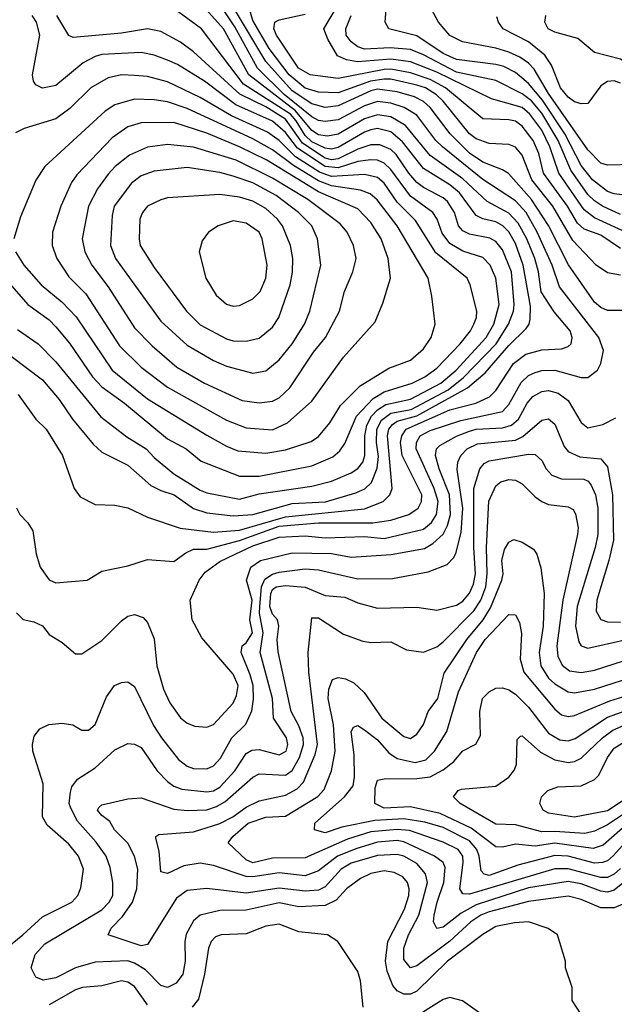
# Model space of a CAD drawing. Header units: inches. Extents: x 1793389 to 1900389, y 320802 to 470796.
# Tile 410 of 656: x 1846980 to 1848791, y 432759 to 435758. Entities that reach past the tile are written whole.
import ezdxf

# ---------------------------------------------------------------- set-up
doc = ezdxf.new("R2010")
doc.units = ezdxf.units.IN
doc.header["$MEASUREMENT"] = 0
doc.layers.add('B8443', color=7, linetype='Continuous')

msp = doc.modelspace()

# ---------------------------------------------------------------- linework, layer by layer
at = {"layer": 'B8443', "color": 2}
for points, elevation in [([(1846970.6, 433950.6), (1846990.9, 433930.9), (1847023.5, 433923.5), (1847050, 433911), (1847070, 433884.7), (1847110, 433861), (1847150, 433826), (1847170, 433826), (1847230, 433866.8), (1847290, 433926.8), (1847310, 433941), (1847330, 433946), (1847356.8, 433936.8), (1847370, 433922), (1847390, 433872), (1847398.4, 433790), (1847418.3, 433718.3), (1847437.3, 433677.3), (1847470, 433631), (1847490, 433614.8), (1847514, 433606), (1847550, 433602.8), (1847570, 433610.8), (1847630, 433676.3), (1847640.7, 433699.3), (1847645.1, 433730), (1847630, 433764.5), (1847535.2, 433875.2), (1847505.1, 433930), (1847499.5, 433990), (1847526.6, 434050), (1847544.8, 434075.2), (1847590, 434107), (1847636.2, 434130), (1847690, 434154.7), (1847770, 434181.3), (1847850, 434185.2), (1847910, 434179.6), (1848030, 434183.1), (1848090, 434177.7), (1848210, 434206), (1848234.2, 434225.8), (1848249.7, 434250), (1848254.8, 434290), (1848242.8, 434330), (1848187.4, 434450), (1848188.4, 434470), (1848199.7, 434490), (1848230, 434506.5), (1848323.2, 434536.8), (1848450, 434564.6), (1848470, 434585.5), (1848507, 434653), (1848530, 434673.7), (1848550, 434682.6), (1848570, 434688.8), (1848610, 434690.3), (1848690, 434668), (1848710, 434667.7), (1848739.3, 434690), (1848749.6, 434710.4), (1848758, 434750), (1848743.6, 434790), (1848624.2, 434944.2), (1848601.5, 435010), (1848555.6, 435110), (1848522, 435170), (1848490, 435205.7), (1848390, 435271), (1848267.8, 435370), (1848246.9, 435390), (1848190, 435466.6), (1848150.6, 435490.6), (1848110, 435503.8), (1848070, 435508.7), (1848030, 435495.5), (1847950, 435452.9), (1847910, 435447.6), (1847890, 435450.9), (1847870, 435461.4), (1847785.8, 435530), (1847704.5, 435610), (1847635.7, 435735.7), (1847573.3, 435830)], 350), ([(1846970.7, 434270.7), (1846981, 434250), (1847005.2, 434225.2), (1847020.7, 434200.7), (1847030.7, 434130.7), (1847042.8, 434090), (1847070, 434051), (1847090, 434042), (1847186, 434050), (1847230, 434078), (1847310, 434094), (1847370, 434113.4), (1847450, 434106.8), (1847486.5, 434133.5), (1847510, 434144.4), (1847550, 434145.3), (1847650, 434170.9), (1847770, 434214.5), (1847890, 434225.4), (1848055.1, 434224.9), (1848110, 434233.4), (1848165.2, 434250), (1848194, 434270), (1848204.2, 434290), (1848205.1, 434310), (1848145.3, 434430), (1848139.8, 434470), (1848143.9, 434490), (1848157.4, 434510), (1848290, 434569.2), (1848369.2, 434590), (1848410.9, 434609.1), (1848430, 434627.7), (1848484.2, 434710), (1848521.3, 434738.7), (1848570, 434752.2), (1848630, 434755.5), (1848650, 434762), (1848659.3, 434770), (1848662, 434790), (1848656.2, 434810), (1848607.4, 434867.4), (1848568.3, 434928.3), (1848560.4, 434990), (1848548.7, 435030), (1848524.1, 435090), (1848497.9, 435137.9), (1848470, 435168.5), (1848404, 435204), (1848330, 435273.3), (1848230, 435344), (1848155.4, 435435.4), (1848110, 435462), (1848070, 435467.8), (1848030, 435455.5), (1847950, 435408.7), (1847917.4, 435402.6), (1847890, 435407.1), (1847870, 435420.3), (1847820, 435480), (1847677.8, 435590), (1847601, 435730), (1847511.6, 435830)], 354), ([(1848830, 435108.6), (1848730, 435154.5), (1848698.7, 435178.7), (1848622, 435290), (1848594.4, 435370), (1848570, 435421.3), (1848534, 435470), (1848510, 435489.8), (1848416.8, 435516.8), (1848250, 435597.3), (1848170, 435629), (1848110, 435637.8), (1848008.9, 435628.9), (1847975.6, 435635.6), (1847947.8, 435647.8), (1847918.4, 435698.4), (1847906.6, 435730), (1847970, 435838.4)], 334), ([(1846976.2, 434616.2), (1847030, 434540.7), (1847060.7, 434510), (1847110.8, 434430), (1847146, 434330), (1847164.5, 434304.5), (1847210, 434280.7), (1847270, 434279.1), (1847310, 434270.6), (1847370, 434242), (1847468.8, 434208.8), (1847570, 434196.5), (1847650, 434203.2), (1847790, 434243.7), (1848030, 434267.9), (1848086.6, 434290), (1848107.3, 434310), (1848114, 434330), (1848099.8, 434490), (1848104.5, 434510), (1848115, 434525), (1848130, 434534.8), (1848190, 434551.4), (1848344.2, 434635.8), (1848398, 434682), (1848470, 434765.7), (1848522.8, 434817.2), (1848531.8, 434830), (1848534.7, 434845.3), (1848535.4, 434884.6), (1848513.6, 435010), (1848490, 435076.2), (1848470, 435111.3), (1848451.3, 435130), (1848430, 435142.3), (1848390.9, 435150.9), (1848370, 435161.6), (1848319.7, 435230), (1848290, 435254.5), (1848210, 435304), (1848145.6, 435385.6), (1848110, 435416), (1848070, 435426.2), (1848050, 435422.4), (1848030, 435415.1), (1847950, 435368), (1847930, 435363.5), (1847910, 435365.8), (1847870, 435385.9), (1847850, 435404.4), (1847822.2, 435450), (1847804.5, 435470), (1847661.6, 435561.6), (1847534, 435730), (1847451, 435791)], 358), ([(1848832.3, 434872.3), (1848770, 434871.8), (1848750, 434880.7), (1848730, 434897), (1848650.9, 435010.9), (1848590.6, 435130.6), (1848538.5, 435210), (1848468.6, 435288.6), (1848450, 435300.5), (1848390, 435324), (1848350, 435351.1), (1848291.1, 435410), (1848229.8, 435489.8), (1848210, 435508.3), (1848182.3, 435522.3), (1848130, 435538), (1848070, 435545.5), (1848050, 435540.7), (1847950, 435495.1), (1847910, 435489.8), (1847870, 435501.2), (1847810, 435540.7), (1847729.9, 435629.9), (1847634.8, 435790)], 346), ([(1848810, 434979.5), (1848770, 434986.6), (1848736, 435010), (1848664.7, 435084.7), (1848603.5, 435190), (1848539.2, 435270), (1848510, 435345.2), (1848490, 435369.5), (1848470, 435377.6), (1848410, 435380.5), (1848370, 435394.3), (1848349.7, 435410), (1848269.8, 435509.8), (1848249.1, 435529.1), (1848215.6, 435550), (1848190, 435558.2), (1848110, 435576), (1848090, 435576.5), (1848048, 435570), (1847950, 435535.1), (1847890, 435536.4), (1847850, 435548.8), (1847801.2, 435590), (1847740.3, 435670), (1847690, 435755.1), (1847679.7, 435790)], 342), ([(1848830, 435221.6), (1848790, 435226.9), (1848770, 435234.7), (1848724, 435270), (1848690, 435313), (1848639.8, 435410), (1848572.5, 435512.5), (1848530, 435563.5), (1848490, 435596.9), (1848454.9, 435614.9), (1848430, 435621.5), (1848310, 435636), (1848270, 435654.8), (1848190, 435708.4), (1848104, 435730), (1848093.2, 435750), (1848096, 435790)], 326), ([(1848850, 435316), (1848770, 435314.5), (1848750, 435320.7), (1848710, 435360.7), (1848590, 435532.6), (1848546.5, 435606.5), (1848530, 435624.7), (1848503.6, 435643.6), (1848470, 435659.1), (1848430, 435671.1), (1848328.7, 435690), (1848290, 435709.6), (1848256, 435750), (1848234, 435790)], 322), ([(1846907.5, 434767.5), (1847050, 434660.5), (1847100.6, 434600.6), (1847141.1, 434541.1), (1847204.2, 434464.2), (1847230, 434440.5), (1847310, 434400.5), (1847379.2, 434339.2), (1847410, 434323.1), (1847450.7, 434310), (1847510, 434268.5), (1847550, 434255.3), (1847630, 434246.3), (1847689.8, 434250.2), (1847810, 434283.6), (1847911.4, 434288.6), (1848003.7, 434316.3), (1848030.9, 434329.1), (1848051.9, 434348.1), (1848068.9, 434391.1), (1848072.4, 434427.6), (1848066.6, 434470), (1848067.3, 434510), (1848082.2, 434537.8), (1848110, 434559), (1848172.8, 434570), (1848285.1, 434630), (1848332, 434668), (1848430.8, 434770), (1848468.7, 434830), (1848483.9, 434870), (1848486.4, 434890), (1848477.6, 434990), (1848450, 435057), (1848430, 435082.4), (1848411.9, 435091.9), (1848350, 435104), (1848330, 435114), (1848316.9, 435130), (1848304, 435170), (1848283.3, 435203.3), (1848270, 435215.4), (1848210, 435246.9), (1848190, 435262), (1848164.8, 435290), (1848126.6, 435346.6), (1848110, 435361.7), (1848076.5, 435376.5), (1848050, 435376.8), (1848010, 435363.5), (1847950, 435333.8), (1847930, 435330.6), (1847910, 435336.1), (1847841.5, 435381.5), (1847790, 435454.3), (1847730, 435492.1), (1847650.4, 435530.5), (1847510, 435659.6), (1847470, 435689.6), (1847410, 435722), (1847370, 435729.6), (1847290, 435716.3), (1847143.3, 435703.3), (1847129.6, 435709.6), (1847093.6, 435770)], 362), ([(1846973.5, 434813.5), (1847036.3, 434770), (1847090, 434715.5), (1847227.9, 434547.9), (1847306.9, 434486.9), (1847365.5, 434450), (1847390, 434423.8), (1847450, 434374.4), (1847530, 434324.9), (1847550, 434316.4), (1847650, 434297), (1847710, 434312.9), (1847870, 434336.5), (1847930, 434352), (1847990, 434377.6), (1848010, 434390.4), (1848024.7, 434410), (1848030.9, 434430), (1848031.6, 434490), (1848037, 434523), (1848051.8, 434550), (1848070, 434569.2), (1848095, 434585), (1848170, 434601.8), (1848263, 434650), (1848309.7, 434690), (1848400.4, 434790), (1848423.5, 434830), (1848439.8, 434890), (1848429.7, 434970), (1848413.3, 435010), (1848390, 435033.3), (1848330, 435052.6), (1848290, 435076.3), (1848267, 435107), (1848251.2, 435150), (1848238.7, 435170), (1848170, 435220.5), (1848110, 435301.3), (1848090, 435320.4), (1848070, 435329.8), (1848050, 435330.9), (1848010, 435325.8), (1847950, 435306.5), (1847910, 435310.5), (1847825.9, 435365.9), (1847790, 435414.2), (1847750, 435448.8), (1847638.3, 435498.3), (1847542.9, 435570), (1847460.6, 435620.6), (1847430, 435634.7), (1847390, 435649.6), (1847350, 435658), (1847230, 435651.2), (1847210, 435645.6), (1847174.1, 435625.9), (1847090, 435557), (1847050, 435549.5), (1847030, 435559), (1847022.7, 435570), (1847019.5, 435590), (1847041.6, 435710), (1847031.6, 435750), (1847018.7, 435770)], 366), ([(1848810, 435060.5), (1848750, 435101.1), (1848699.4, 435119.4), (1848678.3, 435138.3), (1848648.7, 435190), (1848574.8, 435290), (1848561.4, 435350), (1848543.5, 435390), (1848510, 435433.3), (1848490, 435448), (1848470, 435452.8), (1848390, 435455.6), (1848276.9, 435550), (1848230, 435575.8), (1848170, 435595.4), (1848110, 435606.8), (1848090, 435606.1), (1847950, 435578), (1847865.2, 435590), (1847829.7, 435610), (1847762, 435710), (1847754, 435730), (1847757.2, 435750), (1847770, 435757.1), (1847850, 435774)], 338), ([(1848810, 435164.4), (1848754.5, 435190), (1848730, 435205.4), (1848710, 435225.4), (1848658.8, 435298.8), (1848620.2, 435390), (1848570, 435473.1), (1848538.7, 435510), (1848510, 435532.1), (1848430, 435572.4), (1848310, 435598.2), (1848210, 435650.8), (1848170, 435666.8), (1848108.2, 435671.8), (1848030, 435667.7), (1848010, 435675.1), (1847989.5, 435690), (1847974, 435710), (1847973.6, 435730), (1847990, 435770.6)], 330), ([(1848810, 435564.5), (1848790, 435571.6), (1848770, 435569.4), (1848750, 435556), (1848710, 435502), (1848690, 435501.2), (1848670, 435507), (1848650, 435522), (1848626.6, 435550), (1848599.3, 435619.3), (1848579.6, 435650), (1848530, 435689.7), (1848452.7, 435730), (1848438, 435750), (1848433.6, 435766.4)], 318), ([(1849290, 435776), (1849190.2, 435749.8), (1849130.4, 435710), (1849110.2, 435689.8), (1849070, 435632.3), (1849042, 435610), (1848990, 435554), (1848970, 435549.2), (1848950, 435549.4), (1848810, 435636.9), (1848730, 435657.2), (1848680.2, 435700.2), (1848610, 435719.3), (1848589.3, 435730), (1848579, 435750), (1848582, 435770)], 314), ([(1846899.3, 435010), (1847005.5, 434890), (1847070, 434843), (1847090, 434822), (1847132.4, 434772.4), (1847202, 434670), (1847230, 434639.5), (1847299.1, 434590), (1847430, 434480.5), (1847486.8, 434450), (1847533.4, 434413.4), (1847650, 434367), (1847710, 434367.4), (1847870, 434398.7), (1847933.6, 434426.4), (1847955.2, 434444.8), (1847970, 434466.8), (1848005.4, 434550), (1848056.5, 434603.5), (1848090, 434624.4), (1848175.1, 434650), (1848214, 434670), (1848250, 434695.8), (1848321.6, 434770), (1848353.3, 434810), (1848363.6, 434830), (1848371.5, 434850), (1848371.8, 434870), (1848352.3, 434950), (1848342.7, 434970), (1848247, 435047), (1848185.7, 435145.7), (1848130, 435202), (1848090, 435259.7), (1848070, 435276.9), (1848030, 435286.2), (1847930, 435280.2), (1847893.1, 435293.1), (1847820.2, 435340.2), (1847770, 435389.8), (1847734.8, 435414.8), (1847625.1, 435465.1), (1847530, 435521), (1847430, 435568.2), (1847370, 435584.2), (1847330, 435587.8), (1847290, 435589.6), (1847250, 435580.7), (1847197.3, 435550), (1847133, 435487), (1847090, 435455.1), (1846993.7, 435426.3), (1846967.3, 435412.7)], 370), ([(1846967.7, 435050), (1846993, 435010), (1847045.5, 434950), (1847110, 434897.1), (1847152.5, 434852.5), (1847261.6, 434690), (1847370, 434603.1), (1847550, 434492.4), (1847610, 434458.4), (1847644.8, 434444.8), (1847730, 434437), (1847790, 434447.2), (1847867.7, 434472.3), (1847890, 434488), (1847924.5, 434530), (1847957.4, 434582.6), (1848017.4, 434642.6), (1848103.8, 434696.2), (1848170, 434720.5), (1848210, 434754.8), (1848232.7, 434790), (1848245.2, 434830), (1848235.5, 434915.5), (1848223.7, 434970), (1848129.6, 435130), (1848068.7, 435208.7), (1848047.6, 435227.6), (1848018.2, 435238.2), (1847930, 435251.3), (1847890, 435266.8), (1847813.7, 435313.7), (1847750, 435360.8), (1847690, 435394.2), (1847490, 435487.3), (1847430, 435506.9), (1847390, 435513), (1847330, 435515.1), (1847270, 435498.4), (1847240.6, 435479.4), (1847057.3, 435310), (1847030, 435268.7), (1846982.8, 435157.2), (1846963, 435090)], 374), ([(1846930, 432921.6), (1846990, 432970.4), (1847050, 433024.9), (1847139.3, 433070), (1847157.2, 433090), (1847166.3, 433113.7), (1847174.5, 433170), (1847159.5, 433210), (1847130, 433246.6), (1847064.1, 433304.1), (1847049.5, 433329.5), (1847051.5, 433430), (1847020.9, 433530), (1847019.3, 433550), (1847024.5, 433575.5), (1847042, 433598), (1847069.1, 433610.9), (1847110, 433614.8), (1847142, 433610), (1847170, 433594), (1847190, 433594), (1847210, 433611), (1847244.8, 433695.2), (1847269, 433730), (1847290, 433738.8), (1847310, 433740.7), (1847330, 433726.8), (1847388.2, 433608.2), (1847412, 433570), (1847464.1, 433504.1), (1847490, 433484.2), (1847510, 433476.5), (1847550, 433475.3), (1847570, 433484.9), (1847591.8, 433508.2), (1847626.3, 433570), (1847668.5, 433611.5), (1847687.3, 433652.7), (1847692.3, 433687.7), (1847690.8, 433730), (1847682.5, 433762.5), (1847655.1, 433830), (1847658, 433850), (1847670, 433859.3), (1847689.6, 433890), (1847680.9, 433930), (1847688.5, 433990), (1847671.2, 434050), (1847683.7, 434090), (1847714, 434110), (1847810, 434134), (1847930, 434131.5), (1847990, 434120.9), (1848111, 434129), (1848212.9, 434147.1), (1848238.2, 434161.8), (1848269.8, 434190.2), (1848283.3, 434216.7), (1848291.8, 434250), (1848288.9, 434310), (1848257.3, 434390), (1848246.6, 434430), (1848249.6, 434450), (1848259.8, 434460.2), (1848310, 434488.9), (1848350, 434504.7), (1848370.2, 434510.2), (1848450, 434514.9), (1848477.5, 434522.5), (1848499, 434541), (1848525.1, 434590), (1848542.9, 434610), (1848570, 434624.9), (1848590, 434628.5), (1848619.9, 434619.9), (1848650, 434598), (1848690, 434530.8), (1848710, 434514.8), (1848755.9, 434524.1), (1848795.1, 434544.9)], 346), ([(1848689.3, 432729.3), (1848662, 432770), (1848662, 432810), (1848642, 432870), (1848642, 432890), (1848618, 432970), (1848589, 432989), (1848529.4, 433009.4), (1848487, 433007), (1848430, 432995.8), (1848390, 432971.5), (1848283.1, 432890), (1848190, 432798.7), (1848170, 432789.6), (1848149.6, 432789.6), (1848130, 432799.3), (1848116.3, 432816.3), (1848099.1, 432859.1), (1848094, 432890), (1848101.3, 432950), (1848151.8, 433048.2), (1848165.4, 433090), (1848166.3, 433110), (1848161.6, 433130), (1848147, 433147), (1848120.1, 433160.1), (1848090, 433165.1), (1848050, 433156.9), (1848018.2, 433141.8), (1847975.5, 433110), (1847944.2, 433075.8), (1847910, 433059.7), (1847830, 433055.8), (1847770, 433067.3), (1847670, 433045.1), (1847590, 433044.2), (1847530.3, 433029.7), (1847510, 433013.2), (1847487.4, 432972.6), (1847483.1, 432950), (1847484.4, 432890), (1847477.1, 432850), (1847456.7, 432823.3), (1847430, 432809.5), (1847410, 432816), (1847363.3, 432863.3), (1847330, 432884.2), (1847310, 432891.1), (1847210, 432887), (1847150, 432869.7), (1847090, 432838.9), (1847051.6, 432831.6), (1847030, 432841.2), (1847015.8, 432870), (1847027, 432910), (1847057.1, 432942.9), (1847230, 433046.7), (1847253.3, 433070), (1847264.2, 433090), (1847264.2, 433130), (1847255.6, 433175.6), (1847243.6, 433210), (1847212.9, 433252.9), (1847156.6, 433316.6), (1847135.6, 433355.6), (1847131.5, 433370), (1847134.9, 433405.1), (1847139.5, 433420.5), (1847156, 433444), (1847210, 433478.8), (1847270, 433534), (1847310, 433553.4), (1847330, 433550.6), (1847350, 433540.5), (1847399.1, 433470), (1847430, 433437.3), (1847450, 433423), (1847474, 433414), (1847550, 433405.7), (1847570, 433408.8), (1847590, 433420.4), (1847635.8, 433470), (1847670, 433523), (1847687, 433533), (1847710, 433534.9), (1847770, 433518.4), (1847791.3, 433530), (1847796.9, 433550), (1847792.8, 433570), (1847752.8, 433630), (1847749.7, 433690), (1847712.1, 433830), (1847721.7, 433890), (1847710.6, 433950), (1847711.2, 433970), (1847716.2, 434030), (1847726.7, 434053.3), (1847750, 434068.3), (1847770, 434074.4), (1847850, 434084.9), (1847890, 434082.3), (1848010, 434054.4), (1848115.9, 434055.9), (1848224.5, 434075.5), (1848282, 434098), (1848301.5, 434118.5), (1848307.9, 434132.1), (1848324.8, 434195.2), (1848329.8, 434270), (1848312.8, 434387.2), (1848314.7, 434410), (1848323.6, 434430), (1848342.9, 434450), (1848373.9, 434466.1), (1848490, 434476.5), (1848512.4, 434487.6), (1848570, 434538), (1848590, 434542), (1848610, 434526), (1848638, 434458), (1848650, 434442), (1848686.3, 434426.3), (1848750, 434420.5), (1848770, 434396), (1848784.9, 434310), (1848787.9, 434172.1), (1848774.3, 434110), (1848738, 433990), (1848735.8, 433955.8), (1848750, 433930.7), (1848770, 433923.1), (1848810, 433922.6)], 342), ([(1848816.3, 433063.7), (1848790, 433052.6), (1848750, 433052.6), (1848690, 433078.3), (1848650, 433088.2), (1848530, 433072), (1848410, 433040.3), (1848384.4, 433030), (1848354.4, 433010), (1848290, 432951.1), (1848190, 432876.2), (1848170, 432869.6), (1848150, 432895.3), (1848149.8, 432930), (1848164.4, 432970), (1848196.1, 433030), (1848221.7, 433130), (1848216.1, 433156.1), (1848190, 433187.8), (1848150, 433209.7), (1848130, 433214.5), (1848070, 433212), (1847990, 433188.4), (1847958.7, 433170), (1847910, 433116.3), (1847890, 433106.2), (1847850, 433103.5), (1847770, 433111.9), (1847670, 433096.9), (1847550, 433111.5), (1847490, 433105.1), (1847458, 433082), (1847370, 432940.9), (1847350, 432936.2), (1847249.3, 432970), (1847259.3, 432990), (1847293.6, 433026.4), (1847324.2, 433070), (1847336.9, 433110), (1847339.6, 433170), (1847329.7, 433209.7), (1847310, 433249.2), (1847269.5, 433290), (1847254.9, 433314.9), (1847230, 433334), (1847217.2, 433350), (1847221.5, 433358.5), (1847230, 433366), (1847310, 433384.9), (1847350, 433387.3), (1847450, 433352.9), (1847491.2, 433348.8), (1847550, 433351.4), (1847579.4, 433360.6), (1847605.2, 433374.8), (1847690, 433450.4), (1847710, 433460.4), (1847790, 433456.5), (1847810, 433470.4), (1847831.9, 433510), (1847844.5, 433550), (1847843.1, 433570), (1847830, 433606.6), (1847806.6, 433650), (1847767.6, 433832.4), (1847764.5, 433870), (1847769.6, 433910), (1847765.1, 433930), (1847750, 433947), (1847742, 433970), (1847745.3, 434010), (1847750, 434021.6), (1847760.9, 434030), (1847790, 434033.8), (1847850, 434028.7), (1847910, 434003.8), (1847970, 433998.4), (1848010, 433981.6), (1848070, 433965.5), (1848190, 433968), (1848250, 433959.3), (1848310, 433974.4), (1848330, 433986.7), (1848350, 434010.6), (1848361.8, 434038.2), (1848368.6, 434070), (1848362.8, 434150), (1848363.5, 434330), (1848381.6, 434390), (1848394.2, 434405.9), (1848410, 434414), (1848530, 434434), (1848550, 434433), (1848570, 434414.8), (1848583, 434390), (1848600.7, 434370), (1848630, 434359.5), (1848698.3, 434358.3), (1848711.5, 434351.5), (1848720.3, 434340.3), (1848733.4, 434310), (1848740.3, 434270), (1848740.9, 434190), (1848732.9, 434150), (1848677.3, 433970), (1848673.1, 433910), (1848682.6, 433862.6), (1848690.4, 433850.4), (1848710, 433843), (1848850, 433875.3)], 338), ([(1848910, 433202.4), (1848790, 433106), (1848770, 433100.4), (1848750, 433102.7), (1848690, 433125.8), (1848650, 433132.8), (1848530, 433113.5), (1848370, 433062), (1848324.1, 433035.9), (1848270, 432994), (1848250, 432989.6), (1848240.5, 433010), (1848242.6, 433030), (1848251.1, 433070), (1848272.1, 433130), (1848275.5, 433175.5), (1848269.6, 433190), (1848242.9, 433210), (1848150, 433253.8), (1848130, 433257.4), (1848070, 433252.4), (1848006.7, 433233.3), (1847948.5, 433210), (1847890, 433165.1), (1847850, 433149.7), (1847770, 433159.1), (1847690, 433146.6), (1847670, 433147.6), (1847570, 433181.1), (1847530, 433188.2), (1847479.9, 433180.1), (1847430, 433157), (1847410, 433162), (1847404.7, 433224.7), (1847395.3, 433264.7), (1847395.3, 433270), (1847404.1, 433275.9), (1847510, 433284.4), (1847590, 433309.1), (1847629.5, 433330), (1847670, 433359.5), (1847710, 433378), (1847790, 433395.3), (1847824.9, 433415.1), (1847844.4, 433435.6), (1847880.3, 433519.7), (1847887.6, 433550), (1847860.7, 433770), (1847858.7, 433830), (1847870, 433936), (1847890, 433935.5), (1847965.8, 433885.8), (1848025.1, 433865.1), (1848050, 433860.5), (1848110, 433862.8), (1848158, 433838), (1848210, 433830.8), (1848250, 433847.7), (1848270, 433863), (1848362.8, 433957.2), (1848384.8, 433990), (1848399.4, 434030), (1848404, 434070), (1848401.8, 434150), (1848408.7, 434291.3), (1848430, 434337.3), (1848445.2, 434350), (1848470, 434357.1), (1848490, 434355.5), (1848510, 434344), (1848550, 434304), (1848570, 434290.5), (1848590, 434280.5), (1848650, 434274), (1848665.2, 434265.2), (1848672.2, 434252.2), (1848680.4, 434210), (1848678.4, 434190), (1848634, 433990), (1848616, 433850), (1848619.3, 433819.3), (1848631.6, 433791.6), (1848654.6, 433774.6), (1848690, 433768.8), (1848730, 433776.5), (1848850, 433814.9)], 334), ([(1848810, 433172.4), (1848790, 433155.1), (1848770, 433145.3), (1848750, 433144.8), (1848650, 433171.7), (1848610, 433170.8), (1848350, 433094), (1848330, 433095.1), (1848320.5, 433110), (1848331.1, 433190), (1848329.7, 433210), (1848315.6, 433230), (1848270, 433252.1), (1848167.5, 433287.5), (1848130, 433291.4), (1848050, 433284.4), (1847978.3, 433261.7), (1847850, 433204.4), (1847750, 433204.2), (1847690, 433189.8), (1847670, 433198.4), (1847615.3, 433250), (1847629.2, 433270), (1847676.2, 433310), (1847730, 433329), (1847790, 433331.6), (1847888.4, 433391.6), (1847907.1, 433412.9), (1847929.6, 433470), (1847940.5, 433530), (1847936, 433610), (1847919.8, 433690), (1847921.5, 433718.5), (1847932.3, 433747.7), (1847950, 433754), (1847972, 433750), (1847997.5, 433737.5), (1848028.7, 433708.7), (1848083, 433630), (1848150, 433574), (1848170, 433567.7), (1848190, 433581), (1848210, 433611.3), (1848223.6, 433650), (1848253.3, 433690), (1848272.8, 433767.2), (1848341.7, 433870), (1848391.1, 433930), (1848413.7, 433966.3), (1848448.2, 434050), (1848452.3, 434070), (1848448.2, 434110), (1848456.6, 434143.4), (1848470, 434166), (1848485.2, 434174.8), (1848510, 434166), (1848544.5, 434144.5), (1848554.8, 434130), (1848567.5, 434087.5), (1848577.6, 434010), (1848574.3, 433910), (1848561.7, 433830), (1848567.2, 433790), (1848590, 433752.4), (1848610, 433734.9), (1848650, 433710.3), (1848670, 433707.2), (1848730, 433718.9), (1848870, 433762.7)], 330), ([(1848850, 433280.4), (1848788.6, 433211.4), (1848770, 433195.4), (1848754.8, 433190), (1848730, 433188.8), (1848650, 433209.8), (1848610, 433211.8), (1848497.2, 433182.8), (1848410, 433151.3), (1848394.9, 433154.9), (1848385.1, 433165.1), (1848379.2, 433210), (1848372.1, 433230), (1848350, 433256.4), (1848270, 433296.8), (1848213.6, 433313.6), (1848150, 433324), (1848061.4, 433318.6), (1847961.5, 433298.5), (1847910, 433280.5), (1847878, 433290), (1847879, 433310), (1847969.7, 433390), (1847995.5, 433424.5), (1847999.8, 433450), (1847998.9, 433518.9), (1847989.7, 433590), (1847997.2, 433602.8), (1848010, 433607.3), (1848030, 433594.4), (1848070, 433563.8), (1848104.7, 433524.7), (1848130, 433507), (1848184.6, 433495.4), (1848216.6, 433503.4), (1848243, 433530), (1848280.5, 433590), (1848316.9, 433710), (1848371.3, 433830), (1848398, 433870), (1848470, 433946), (1848490, 433944.7), (1848502, 433922), (1848508.1, 433888.1), (1848504.2, 433810), (1848514.9, 433770), (1848610, 433658), (1848630, 433640.5), (1848650, 433634.9), (1848670, 433638.4), (1848776.9, 433683.1), (1848870, 433711.5)], 326), ([(1848832.9, 433310), (1848756.7, 433243.3), (1848726.7, 433233.3), (1848610, 433249.8), (1848550, 433240.4), (1848490, 433246.3), (1848450, 433236.9), (1848430, 433238), (1848355.3, 433295.3), (1848260.2, 433340.2), (1848170, 433360.3), (1848090, 433356.3), (1848062, 433370), (1848062.4, 433417.6), (1848070, 433441), (1848090, 433444.9), (1848190, 433446), (1848230, 433451.8), (1848270, 433472.4), (1848301.7, 433498.3), (1848330, 433530.7), (1848369.1, 433550.9), (1848383.1, 433576.9), (1848380.9, 433650), (1848389.4, 433690), (1848410, 433710.8), (1848430, 433721), (1848450, 433722.8), (1848470, 433716.3), (1848490, 433703), (1848530, 433663.8), (1848590, 433584.4), (1848624.5, 433564.5), (1848650, 433561.1), (1848671.8, 433568.2), (1848770, 433633.6), (1848870, 433668.2)], 322), ([(1848910, 433398.4), (1848770, 433305.3), (1848730, 433285.7), (1848701.3, 433278.7), (1848610, 433285.3), (1848570, 433283.5), (1848490, 433305.4), (1848430, 433307.3), (1848321.2, 433370), (1848301.2, 433390), (1848315.3, 433410), (1848325.8, 433414.2), (1848430, 433422.8), (1848469.5, 433450.5), (1848487, 433473), (1848492.7, 433490), (1848495.3, 433564.7), (1848504.7, 433575.3), (1848510, 433576), (1848566.1, 433526.1), (1848610, 433503.7), (1848650, 433495.3), (1848670, 433498.4), (1848690, 433508.2), (1848754.7, 433570), (1848786.6, 433593.4), (1848890, 433639.3)], 318), ([(1848894.9, 433430), (1848770, 433347.6), (1848670, 433328.2), (1848590, 433340.9), (1848574, 433350), (1848564, 433370), (1848569, 433390), (1848588.7, 433410), (1848619.3, 433420.7), (1848690, 433424.4), (1848730, 433443), (1848743.5, 433456.5), (1848769.7, 433510), (1848790, 433538.7), (1848950, 433638.6)], 314), ([(1848026, 432750), (1848018, 432830), (1848010, 432858), (1847948.7, 432950), (1847918, 432970), (1847830, 432979.5), (1847770, 433002.7), (1847730, 432997), (1847670, 432973.6), (1847594, 432970), (1847576.4, 432963.6), (1847563, 432950), (1847554.9, 432930), (1847543.1, 432850), (1847525.3, 432774.7), (1847505.5, 432750)], 346), ([(1847370, 432757), (1847330, 432813.3), (1847310, 432825.6), (1847290, 432829.6), (1847230, 432814.7), (1847172, 432810), (1847150, 432802.4), (1847070, 432757.4)], 346), ([(1848608.7, 432570), (1848329.1, 432769.1), (1848290, 432779), (1848270, 432773.2), (1848206.3, 432733.7)], 346)]:
    msp.add_lwpolyline(points, dxfattribs=dict(at, elevation=elevation))
for points, elevation in [([(1847450, 435444.7), (1847350, 435443.6), (1847310, 435431.5), (1847262.2, 435397.8), (1847154.7, 435285.3), (1847138.3, 435261.7), (1847105.5, 435190), (1847080.5, 435110), (1847079.3, 435070), (1847093, 435030), (1847130, 434974), (1847182.2, 434922.2), (1847284.5, 434764.5), (1847350, 434699.3), (1847430, 434638.4), (1847610, 434537.6), (1847670, 434514.4), (1847750, 434508.5), (1847796, 434530), (1847870, 434595.5), (1847966.6, 434730), (1848062.7, 434837.3), (1848086, 434894), (1848109.3, 434970.7), (1848102, 435030), (1848080.7, 435090), (1848050, 435139.5), (1848010, 435181.6), (1847890, 435233.5), (1847733.3, 435330), (1847650, 435369.8), (1847550, 435412.3)], 378), ([(1847430, 435377.6), (1847370, 435369.6), (1847314.7, 435345.3), (1847270.6, 435310), (1847250, 435286.6), (1847217.5, 435242.5), (1847190.3, 435189.7), (1847170.4, 435090), (1847178.4, 435050), (1847200.4, 435010), (1847250, 434944), (1847330, 434819.1), (1847384.2, 434764.2), (1847459.3, 434699.3), (1847542.8, 434650), (1847658, 434598), (1847710, 434590.4), (1847750, 434595.5), (1847770, 434605.5), (1847803.3, 434636.7), (1847875.2, 434744.8), (1847911.8, 434790), (1847954.5, 434870), (1847969.6, 434930), (1847995.1, 434990), (1848004.5, 435030), (1847997, 435070), (1847977, 435110), (1847955.8, 435135.8), (1847857.6, 435210), (1847750, 435275.3), (1847639.3, 435330), (1847510, 435369.7)], 382), ([(1847490, 435307.6), (1847390, 435296.2), (1847350, 435281.6), (1847320.8, 435259.2), (1847268.4, 435190), (1847261.6, 435161.6), (1847256.4, 435070), (1847272.4, 435030), (1847410, 434839.1), (1847490, 434766), (1847570, 434719.3), (1847610, 434702.4), (1847690, 434680.5), (1847730, 434688), (1847770, 434722), (1847809.6, 434770), (1847847.6, 434830), (1847863.6, 434870), (1847897, 435010), (1847887.6, 435090), (1847869.6, 435130), (1847829.6, 435170), (1847761.7, 435221.7), (1847690, 435260.4), (1847630, 435281.1), (1847590, 435292.6)], 386), ([(1847590, 435225.6), (1847430, 435214.5), (1847410, 435209.3), (1847370, 435189.2), (1847354, 435170), (1847346, 435150), (1847344, 435090), (1847347.3, 435070), (1847390, 435002.8), (1847488, 434870), (1847530, 434828), (1847610, 434785.5), (1847630, 434779.3), (1847670, 434778), (1847710, 434788), (1847750, 434820.7), (1847769.5, 434850), (1847803.6, 434950), (1847811.3, 434988.7), (1847811.6, 435030), (1847805.1, 435070), (1847780.5, 435130), (1847765.6, 435150), (1847730, 435182.4), (1847690, 435204.7), (1847650, 435217.4)], 390), ([(1847630, 435144.5), (1847584.7, 435130), (1847554.8, 435110), (1847535.9, 435084.1), (1847527.3, 435050), (1847547.3, 434970), (1847578.4, 434918.4), (1847610, 434890.7), (1847630, 434884.9), (1847650, 434887.3), (1847690, 434907.3), (1847712.3, 434930), (1847729.6, 434970), (1847733.6, 435010), (1847718.4, 435090), (1847709.4, 435110), (1847670, 435137.6)], 394)]:
    msp.add_lwpolyline(points, close=True, dxfattribs=dict(at, elevation=elevation))

doc.saveas('drawing.dxf')
